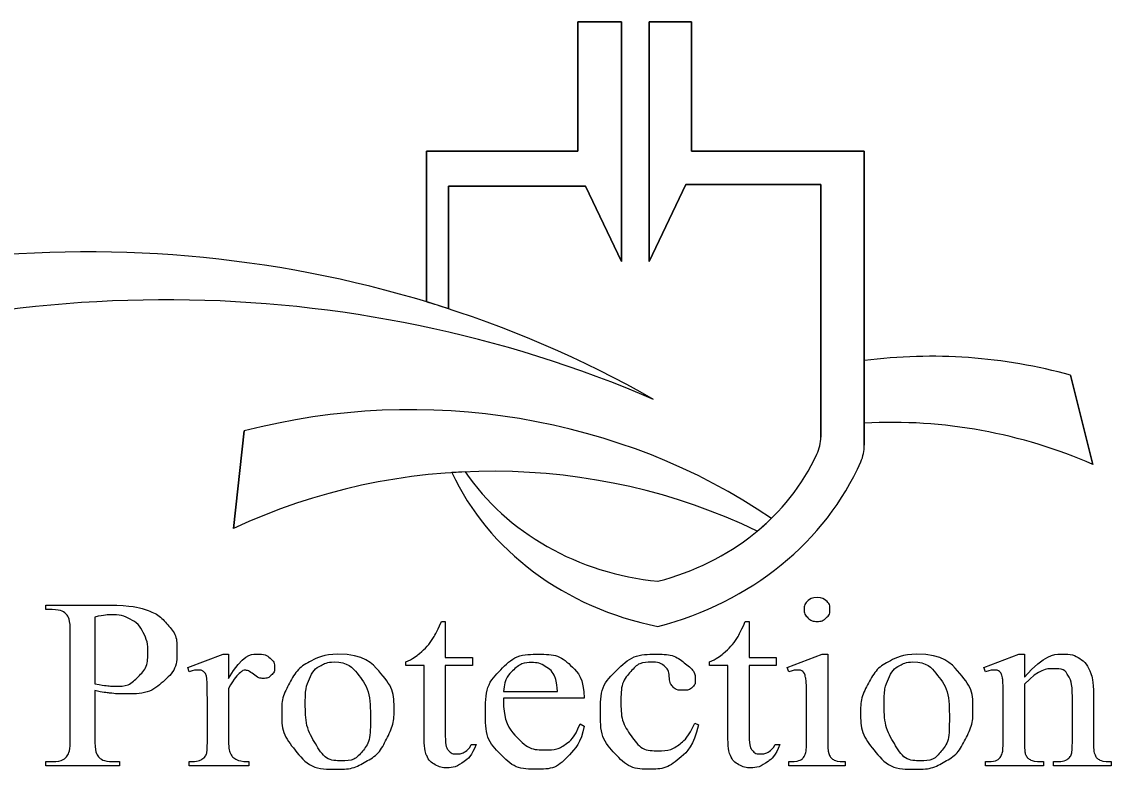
# Model space of a CAD drawing. Extents: x -9.1 to 34, y -3.1 to 22.
# Drawn here: x 4.427 to 5.741, y 3.616 to 4.516 of the extents above; entities that cross this region are included whole.
import ezdxf

# ---------------------------------------------------------------- set-up
doc = ezdxf.new("R2010")
doc.units = 0
doc.layers.add('SH_Data', color=7, linetype='Continuous')

msp = doc.modelspace()

# ---------------------------------------------------------------- linework, layer by layer
at = {"layer": 'SH_Data'}
for p, q in [((5.443, 4.1081), (5.443, 4.0329)), ((5.7184, 3.983), (5.6917, 4.0904)), ((4.6955, 4.0233), (4.6826, 3.9056))]:
    msp.add_line(p, q, dxfattribs=at)
for points in [[(4.9151, 4.1789), (4.9151, 4.3604), (5.0975, 4.3604), (5.0975, 4.5165), (5.1502, 4.5165), (5.1502, 4.2275), (5.1069, 4.3182), (4.9419, 4.3182), (4.9419, 4.1705)], [(4.9419, 4.1705), (4.9419, 4.3182), (5.1069, 4.3182), (5.1502, 4.2275), (5.1502, 4.5165), (5.0975, 4.5165), (5.0975, 4.3604), (4.9151, 4.3604), (4.9151, 4.1789)], [(5.3905, 4.016), (5.3905, 4.3203), (5.2278, 4.3203), (5.1835, 4.2275), (5.1835, 4.5165), (5.2346, 4.5165), (5.2346, 4.3604), (5.443, 4.3604), (5.443, 4.0062)], [(5.443, 4.0062), (5.443, 4.3604), (5.2346, 4.3604), (5.2346, 4.5165), (5.1835, 4.5165), (5.1835, 4.2275), (5.2278, 4.3203), (5.3905, 4.3203), (5.3905, 4.016)], [(5.6917, 4.0904), (5.7184, 3.983)], [(4.6826, 3.9056), (4.6955, 4.0233)], [(4.4639, 3.808), (4.4561, 3.808), (4.4561, 3.8133), (4.5322, 3.8133)], [(4.5152, 3.799), (4.5152, 3.7185)], [(4.9332, 3.7935), (4.9379, 3.7935)], [(4.9379, 3.7935), (4.9379, 3.7504), (4.9707, 3.7504), (4.9707, 3.7405), (4.9379, 3.7405), (4.9379, 3.6556)], [(5.2994, 3.7935), (5.3041, 3.7935)], [(5.3041, 3.7935), (5.3041, 3.7504), (5.3369, 3.7504), (5.3369, 3.7405), (5.3041, 3.7405), (5.3041, 3.6556)], [(4.4858, 3.6539), (4.4858, 3.7789)], [(4.629, 3.733), (4.6274, 3.7383), (4.6701, 3.7542), (4.6765, 3.7542)], [(4.6765, 3.7542), (4.6765, 3.7248)], [(4.9124, 3.6524), (4.9124, 3.7405), (4.8902, 3.7405), (4.8902, 3.7452)], [(5.2786, 3.6524), (5.2786, 3.7405), (5.2564, 3.7405), (5.2564, 3.7452)], [(5.352, 3.733), (5.3498, 3.7383), (5.3921, 3.7542), (5.3989, 3.7542)], [(5.3989, 3.7542), (5.3989, 3.6492)], [(5.5892, 3.733), (5.5869, 3.7383), (5.6294, 3.7542), (5.636, 3.7542), (5.636, 3.7265)], [(5.636, 3.7181), (5.636, 3.6492)], [(4.5152, 3.7103), (4.5152, 3.6539)], [(4.6765, 3.7128), (4.6765, 3.6501)], [(5.0079, 3.7093), (5.0731, 3.7093)], [(5.7192, 3.705), (5.7192, 3.6492)], [(4.651, 3.6492), (4.651, 3.6996)], [(5.1051, 3.7011), (5.0079, 3.7011)], [(5.3734, 3.6492), (5.3734, 3.6995)], [(5.6105, 3.6492), (5.6105, 3.6977)], [(5.6938, 3.6492), (5.6938, 3.7027)], [(5.1003, 3.6702), (5.1051, 3.6674)], [(5.2387, 3.6713), (5.2431, 3.6693)], [(4.9692, 3.6455), (4.9751, 3.6455)], [(5.3354, 3.6455), (5.3413, 3.6455)], [(4.537, 3.6248), (4.5449, 3.6248), (4.5449, 3.6196), (4.4561, 3.6196), (4.4561, 3.6248), (4.4639, 3.6248)], [(4.701, 3.6248), (4.701, 3.6196), (4.629, 3.6196), (4.629, 3.6248)], [(5.4201, 3.6248), (5.4201, 3.6196), (5.352, 3.6196), (5.352, 3.6248)], [(5.6589, 3.6248), (5.6589, 3.6196), (5.5891, 3.6196), (5.5891, 3.6248), (5.5922, 3.6248)], [(5.7406, 3.6248), (5.7406, 3.6196), (5.671, 3.6196), (5.671, 3.6248), (5.6739, 3.6248)]]:
    msp.add_lwpolyline(points, dxfattribs=at)
for centre, major_axis, start_param, end_param in [((4.5071, 3.1268), (1.2569, 0), 0.997452, 1.951337), ((4.5071, 3.1268), (1.2569, 0), 0.997452, 1.951337), ((4.6009, 2.9941), (1.3416, 0), 1.117038, 2.009874), ((4.6009, 2.9941), (1.3416, 0), 1.117038, 2.009874), ((4.5071, 3.1268), (1.2569, 0), 1.217583, 1.240267), ((5.5236, 3.6177), (0.56, 0), 1.265921, 1.715192), ((5.5236, 3.6177), (0.56, 0), 1.265921, 1.715192), ((4.8964, 3.4189), (0.7119, 0), 0.914174, 1.856971), ((4.8964, 3.4189), (0.7119, 0), 0.914174, 1.856971), ((5.4745, 3.5488), (0.5479, 0), 1.1094, 1.628255), ((5.4745, 3.5488), (0.5479, 0), 1.1094, 1.628255), ((5.3283, 4.016), (0.0622, 0), 5.897596, 6.283185), ((5.3283, 4.016), (0.0622, 0), 5.897596, 6.283185), ((5.3808, 4.0062), (0.0622, 0), 5.912758, 6.283185), ((5.3808, 4.0062), (0.0622, 0), 5.912758, 6.283185), ((4.995, 3.3872), (0.6639, 0), 1.069766, 2.060823), ((4.995, 3.3872), (0.6639, 0), 1.069766, 2.060823), ((5.1113, 4.0939), (0.2963, 0), 4.996039, 5.897596), ((5.1113, 4.0939), (0.2963, 0), 4.996039, 5.897596), ((5.0889, 4.1065), (0.3753, 0), 4.996888, 5.912758), ((5.0889, 4.1065), (0.3753, 0), 4.996888, 5.912758), ((4.995, 3.3872), (0.6639, 0), 1.62079, 1.645042), ((5.2708, 4.0912), (0.3513, 0), 3.530906, 4.492704), ((5.2708, 4.0912), (0.3513, 0), 3.530906, 4.492704), ((5.2288, 4.1161), (0.3115, 0), 3.683245, 4.601468), ((5.2288, 4.1161), (0.3115, 0), 3.683245, 4.601468), ((5.1113, 4.0939), (0.2963, 0), 5.465076, 5.547118)]:
    msp.add_ellipse(centre, major_axis=major_axis, ratio=0.88499, start_param=start_param, end_param=end_param, dxfattribs=at)
for points in [[(5.3862, 3.8227), (5.3926, 3.8227), (5.3971, 3.8185), (5.4016, 3.8143), (5.4016, 3.8083), (5.4016, 3.8024), (5.3971, 3.7981), (5.3926, 3.7938), (5.3862, 3.7938), (5.3797, 3.7938), (5.3751, 3.7981), (5.3705, 3.8024), (5.3705, 3.8083), (5.3705, 3.8143), (5.375, 3.8185), (5.3796, 3.8227), (5.3862, 3.8227)], [(4.5322, 3.8133), (4.5601, 3.8133), (4.5762, 3.8079), (4.5923, 3.8025), (4.6033, 3.7898), (4.6144, 3.7771), (4.6144, 3.7597), (4.6144, 3.736), (4.5976, 3.7211), (4.5808, 3.7063), (4.5501, 3.7063), (4.5426, 3.7063), (4.5339, 3.7073), (4.5251, 3.7083), (4.5152, 3.7103)], [(4.4858, 3.7789), (4.4858, 3.7973), (4.4816, 3.8017), (4.4757, 3.808), (4.4639, 3.808)], [(4.5152, 3.7185), (4.5233, 3.7171), (4.5295, 3.7163), (4.5358, 3.7156), (4.5402, 3.7156), (4.5561, 3.7156), (4.5677, 3.7271), (4.5792, 3.7386), (4.5792, 3.7569), (4.5792, 3.7694), (4.5737, 3.7802), (4.5682, 3.791), (4.5581, 3.7964), (4.548, 3.8017), (4.5352, 3.8017), (4.5274, 3.8017), (4.5152, 3.799)], [(4.8902, 3.7452), (4.8986, 3.7483), (4.9075, 3.7558), (4.9163, 3.7633), (4.9233, 3.7736), (4.9268, 3.779), (4.9332, 3.7935)], [(5.2564, 3.7452), (5.2648, 3.7483), (5.2737, 3.7558), (5.2825, 3.7633), (5.2895, 3.7736), (5.293, 3.779), (5.2994, 3.7935)], [(4.6765, 3.7248), (4.6941, 3.7542), (4.7126, 3.7542), (4.721, 3.7542), (4.7266, 3.7495), (4.7321, 3.7447), (4.7321, 3.7384), (4.7321, 3.7328), (4.7281, 3.729), (4.7241, 3.7251), (4.7186, 3.7251), (4.7132, 3.7251), (4.7066, 3.73), (4.6999, 3.7349), (4.6967, 3.7349), (4.6939, 3.7349), (4.6907, 3.7321), (4.6839, 3.7262), (4.6765, 3.7128)], [(4.8085, 3.7542), (4.8404, 3.7542), (4.8597, 3.7317), (4.8761, 3.7124), (4.8761, 3.6874), (4.8761, 3.6699), (4.867, 3.6519), (4.858, 3.6339), (4.8421, 3.6248), (4.8263, 3.6156), (4.8068, 3.6156), (4.7751, 3.6156), (4.7563, 3.6392), (4.7406, 3.659), (4.7406, 3.6837), (4.7406, 3.7017), (4.7501, 3.7195), (4.7597, 3.7372), (4.7754, 3.7457), (4.791, 3.7542), (4.8085, 3.7542)], [(4.8037, 3.7449), (4.7956, 3.7449), (4.7874, 3.7404), (4.7792, 3.7359), (4.7741, 3.7246), (4.7691, 3.7134), (4.7691, 3.6957), (4.7691, 3.6671), (4.7813, 3.6464), (4.7935, 3.6258), (4.8134, 3.6258), (4.8283, 3.6258), (4.8379, 3.6372), (4.8476, 3.6486), (4.8476, 3.6764), (4.8476, 3.7112), (4.8315, 3.7312), (4.8206, 3.7449), (4.8037, 3.7449)], [(5.1051, 3.6674), (5.1018, 3.6477), (5.0863, 3.6317), (5.0708, 3.6156), (5.0475, 3.6156), (5.0222, 3.6156), (5.0042, 3.634), (4.9862, 3.6523), (4.9862, 3.6832), (4.9862, 3.7167), (5.0046, 3.7355), (5.0231, 3.7542), (5.0511, 3.7542), (5.0747, 3.7542), (5.0899, 3.7398), (5.1051, 3.7253), (5.1051, 3.7011)], [(5.0731, 3.7093), (5.0724, 3.7219), (5.0699, 3.727), (5.066, 3.735), (5.0584, 3.7395), (5.0508, 3.7441), (5.0425, 3.7441), (5.0297, 3.7441), (5.0197, 3.7349), (5.0096, 3.7257), (5.0079, 3.7093)], [(5.2431, 3.6693), (5.2375, 3.6434), (5.2209, 3.6295), (5.2043, 3.6156), (5.1843, 3.6156), (5.1603, 3.6156), (5.1425, 3.6343), (5.1248, 3.653), (5.1248, 3.6849), (5.1248, 3.7157), (5.1445, 3.735), (5.1642, 3.7542), (5.1918, 3.7542), (5.2125, 3.7542), (5.2259, 3.744), (5.2392, 3.7338), (5.2392, 3.7229), (5.2392, 3.7174), (5.2355, 3.7141), (5.2317, 3.7107), (5.225, 3.7107), (5.2159, 3.7107), (5.2114, 3.7161), (5.2087, 3.7191), (5.2078, 3.7275), (5.207, 3.7359), (5.2016, 3.7403), (5.1962, 3.7446), (5.1867, 3.7446), (5.1714, 3.7446), (5.162, 3.734), (5.1496, 3.7201), (5.1496, 3.6971), (5.1496, 3.6737), (5.1619, 3.6558), (5.1743, 3.6379), (5.1953, 3.6379), (5.2103, 3.6379), (5.2223, 3.6474), (5.2307, 3.654), (5.2387, 3.6713)], [(5.5064, 3.7542), (5.5383, 3.7542), (5.5576, 3.7317), (5.574, 3.7124), (5.574, 3.6874), (5.574, 3.6699), (5.565, 3.6519), (5.5559, 3.6339), (5.5401, 3.6248), (5.5242, 3.6156), (5.5047, 3.6156), (5.473, 3.6156), (5.4543, 3.6392), (5.4385, 3.659), (5.4385, 3.6837), (5.4385, 3.7017), (5.4481, 3.7195), (5.4576, 3.7372), (5.4733, 3.7457), (5.4889, 3.7542), (5.5064, 3.7542)], [(5.5016, 3.7449), (5.4935, 3.7449), (5.4853, 3.7404), (5.4771, 3.7359), (5.4721, 3.7246), (5.467, 3.7134), (5.467, 3.6957), (5.467, 3.6671), (5.4792, 3.6464), (5.4914, 3.6258), (5.5113, 3.6258), (5.5262, 3.6258), (5.5358, 3.6372), (5.5455, 3.6486), (5.5455, 3.6764), (5.5455, 3.7112), (5.5294, 3.7312), (5.5185, 3.7449), (5.5016, 3.7449)], [(5.636, 3.7265), (5.6606, 3.7542), (5.683, 3.7542), (5.6945, 3.7542), (5.7027, 3.7489), (5.711, 3.7435), (5.7159, 3.7313), (5.7192, 3.7227), (5.7192, 3.705)], [(4.651, 3.6996), (4.651, 3.7225), (4.65, 3.7268), (4.649, 3.7312), (4.6464, 3.7332), (4.6437, 3.7352), (4.6397, 3.7352), (4.6349, 3.7352), (4.629, 3.733)], [(5.3734, 3.6995), (5.3734, 3.7208), (5.372, 3.727), (5.371, 3.7316), (5.3687, 3.7334), (5.3664, 3.7352), (5.3624, 3.7352), (5.3581, 3.7352), (5.352, 3.733)], [(5.6105, 3.6977), (5.6105, 3.7212), (5.6094, 3.7263), (5.6082, 3.7315), (5.6059, 3.7333), (5.6035, 3.7352), (5.5995, 3.7352), (5.5952, 3.7352), (5.5892, 3.733)], [(5.6938, 3.7027), (5.6938, 3.7205), (5.6888, 3.7286), (5.6839, 3.7367), (5.6721, 3.7367), (5.654, 3.7367), (5.636, 3.7181)], [(5.0079, 3.7011), (5.0077, 3.672), (5.0231, 3.6554), (5.0384, 3.6389), (5.0592, 3.6389), (5.073, 3.6389), (5.0832, 3.6459), (5.0934, 3.653), (5.1003, 3.6702)], [(4.4639, 3.6248), (4.477, 3.6248), (4.4827, 3.6328), (4.4858, 3.6373), (4.4858, 3.6539)], [(4.5152, 3.6539), (4.5152, 3.6356), (4.5194, 3.6311), (4.5252, 3.6248), (4.537, 3.6248)], [(4.9751, 3.6455), (4.9697, 3.6315), (4.9599, 3.6244), (4.95, 3.6174), (4.9395, 3.6174), (4.9325, 3.6174), (4.9257, 3.621), (4.9189, 3.6247), (4.9157, 3.6315), (4.9124, 3.6382), (4.9124, 3.6524)], [(4.9379, 3.6556), (4.9379, 3.6428), (4.9418, 3.6384), (4.9458, 3.634), (4.9519, 3.634), (4.957, 3.634), (4.9618, 3.6369), (4.9666, 3.6398), (4.9692, 3.6455)], [(5.3413, 3.6455), (5.3359, 3.6315), (5.3261, 3.6244), (5.3162, 3.6174), (5.3057, 3.6174), (5.2987, 3.6174), (5.2919, 3.621), (5.2851, 3.6247), (5.2819, 3.6315), (5.2786, 3.6382), (5.2786, 3.6524)], [(5.3041, 3.6556), (5.3041, 3.6428), (5.308, 3.6384), (5.312, 3.634), (5.3181, 3.634), (5.3232, 3.634), (5.328, 3.6369), (5.3328, 3.6398), (5.3354, 3.6455)], [(4.629, 3.6248), (4.6397, 3.6248), (4.6449, 3.628), (4.6487, 3.6303), (4.6503, 3.6353), (4.651, 3.6377), (4.651, 3.6492)], [(4.6765, 3.6501), (4.6765, 3.6393), (4.6794, 3.6337), (4.6814, 3.6299), (4.6865, 3.6273), (4.6915, 3.6248), (4.701, 3.6248)], [(5.352, 3.6248), (5.3623, 3.6248), (5.3658, 3.6267), (5.3693, 3.6285), (5.3714, 3.6328), (5.3734, 3.6371), (5.3734, 3.6492)], [(5.3989, 3.6492), (5.3989, 3.6369), (5.4008, 3.6329), (5.4027, 3.6288), (5.4065, 3.6268), (5.4102, 3.6248), (5.4201, 3.6248)], [(5.5922, 3.6248), (5.603, 3.6248), (5.6068, 3.6299), (5.6105, 3.6349), (5.6105, 3.6492)], [(5.636, 3.6492), (5.636, 3.6359), (5.6377, 3.6328), (5.6399, 3.6287), (5.6436, 3.6267), (5.6474, 3.6248), (5.6589, 3.6248)], [(5.6739, 3.6248), (5.6838, 3.6248), (5.6877, 3.6276), (5.6916, 3.6304), (5.6931, 3.6358), (5.6938, 3.6379), (5.6938, 3.6492)], [(5.7192, 3.6492), (5.7192, 3.6368), (5.7214, 3.6324), (5.7231, 3.6288), (5.7268, 3.6268), (5.7305, 3.6248), (5.7406, 3.6248)]]:
    msp.add_open_spline(points, degree=3, dxfattribs=at)

doc.saveas('drawing.dxf')
